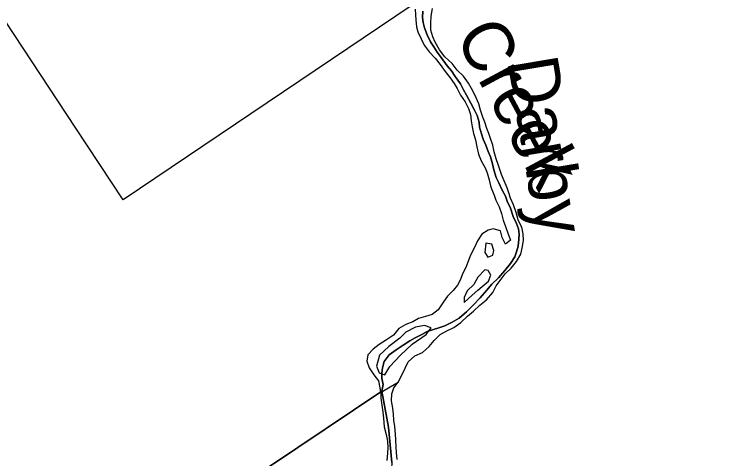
# Model space of a CAD drawing. Extents: x 114604 to 551442, y 316898 to 567001.
# Drawn here: x 137786 to 144908, y 373907 to 378326 of the extents above; entities that cross this region are included whole.
import ezdxf

# ---------------------------------------------------------------- set-up
doc = ezdxf.new("R2010")
doc.units = 0
for name, color, linetype in [('DV_X_County_Line', 7, 'Continuous'), ('GE_P_Alignment_100_Stations', 7, 'Continuous'), ('GE_P_Alignment_500_Distances', 7, 'Continuous'), ('RD_P_GR_Rt', 7, 'Continuous'), ('RS_Raster1', 7, 'Continuous')]:
    doc.layers.add(name, color=color, linetype=linetype)

msp = doc.modelspace()

# ---------------------------------------------------------------- linework, layer by layer
at = {"layer": 'DV_X_County_Line'}
for points in [[(141775.3, 378377), (141781.2, 378322.9), (141783.1, 378272.8), (141788.9, 378202.7), (141802.8, 378152.6), (141834.7, 378082.4), (141866.5, 378018.3), (141914.4, 377954.1), (141976.3, 377891.9), (142024.1, 377827.8), (142076, 377757.6), (142123.8, 377693.4), (142163.7, 377639.2), (142193.6, 377587.1), (142227.4, 377523), (142273.3, 377456.8), (142307.1, 377390.6), (142327, 377330.5), (142332.9, 377268.4), (142342.7, 377208.3), (142358.6, 377140.2), (142378.5, 377078), (142390.3, 377009.9), (142406.1, 376935.8), (142432, 376869.6), (142471.8, 376801.4), (142493.7, 376751.3), (142511.6, 376681.2), (142525.4, 376619.1), (142537.4, 376591)], [(142838.5, 376208), (142832.6, 376218), (142800.7, 376282.2), (142782.9, 376356.3), (142755, 376432.5), (142725.2, 376498.6), (142707.3, 376550.7), (142693.4, 376600.8), (142663.6, 376671), (142635.7, 376733.1), (142603.9, 376833.3), (142584, 376889.4), (142564.2, 376959.6), (142550.3, 377025.7), (142526.5, 377091.8), (142510.6, 377142), (142490.7, 377192.1), (142470.8, 377254.2), (142450.9, 377304.3), (142427.1, 377374.5), (142409.2, 377436.6), (142373.4, 377518.8), (142335.6, 377588.9), (142307.7, 377641.1), (142257.8, 377711.3), (142194, 377771.4), (142144.1, 377837.6), (142072.3, 377903.8), (142018.4, 377972), (141976.6, 378050.2), (141952.7, 378102.3), (141932.9, 378170.5), (141933, 378234.6), (141937.2, 378306.7), (141947.3, 378384.8)], [(142537.4, 376591), (142561.2, 376526.9), (142579.1, 376476.8), (142611, 376412.6), (142634.8, 376346.5), (142652.7, 376280.3), (142676.6, 376216.2), (142700.4, 376150.1), (142724.3, 376081.9), (142674.2, 376041.9), (142642.3, 376106.1), (142624.5, 376174.2), (142552.5, 376194.3), (142502.5, 376178.4), (142438.4, 376138.4), (142398.3, 376074.3), (142368.1, 376008.3), (142326, 375930.2), (142299.8, 375860.1), (142281.7, 375808), (142247.6, 375746), (142227.5, 375687.9), (142197.4, 375633.9), (142155.2, 375579.8), (142099.1, 375523.8), (142057, 375465.8), (142004.8, 375387.7), (141946.7, 375341.7), (141878.7, 375319.8), (141810.7, 375299.8), (141754.6, 375267.9), (141682.5, 375241.9), (141614.5, 375201.9), (141560.3, 375135.9), (141490.2, 375087.9), (141418.1, 375041.9), (141358, 374995.9), (141303.9, 374939.9), (141293.8, 374877.8), (141319.7, 374809.7), (141363.5, 374739.5), (141411.4, 374681.4), (141423.2, 374613.3), (141433.1, 374561.2), (141435, 374509.1), (141442.9, 374441), (141454.7, 374370.9), (141460.6, 374310.8), (141468.4, 374224.6), (141488.2, 374148.5), (141502.1, 374082.4), (141504, 374018.3), (141499.9, 373962.2), (141493.7, 373888.1)], [(142537.4, 376591), (142561.2, 376526.9), (142579.1, 376476.8), (142611, 376412.6), (142634.8, 376346.5), (142652.7, 376280.3), (142676.6, 376216.2), (142700.4, 376150.1), (142724.3, 376081.9), (142674.2, 376041.9), (142642.3, 376106.1), (142624.5, 376174.2), (142552.5, 376194.3), (142502.5, 376178.4), (142438.4, 376138.4), (142398.3, 376074.3), (142368.1, 376008.3), (142326, 375930.2), (142299.8, 375860.1), (142281.7, 375808), (142247.6, 375746), (142227.5, 375687.9), (142197.4, 375633.9), (142155.2, 375579.8), (142099.1, 375523.8), (142057, 375465.8), (142004.8, 375387.7), (141946.7, 375341.7), (141878.7, 375319.8), (141810.7, 375299.8), (141754.6, 375267.9), (141682.5, 375241.9), (141614.5, 375201.9), (141560.3, 375135.9), (141490.2, 375087.9), (141418.1, 375041.9), (141358, 374995.9), (141303.9, 374939.9), (141293.8, 374877.8), (141319.7, 374809.7), (141363.5, 374739.5), (141411.4, 374681.4), (141423.2, 374613.3), (141431, 374564)], [(141431, 374564), (141607.3, 374669.1), (141643.5, 374739.2), (141675.6, 374807.2), (141705.8, 374871.3), (141771.9, 374931.3), (141847.9, 374963.3), (141916.1, 375021.3), (141964.2, 375081.3), (142026.3, 375143.3), (142092.4, 375177.3), (142162.4, 375211.3), (142230.5, 375261.2), (142296.7, 375323.3), (142356.8, 375375.3), (142418.9, 375435.3), (142487, 375487.3), (142549.2, 375559.3), (142581.3, 375625.4), (142673.6, 375745.4), (142731.7, 375801.5), (142783.8, 375867.5), (142828, 375941.6), (142846.1, 376017.7), (142856.3, 376079.8), (142850.4, 376141.9), (142838.5, 376208)], [(141597.7, 373898), (141591.9, 373968.1), (141588, 374022.2), (141584.1, 374094.3), (141582.2, 374150.4), (141572.4, 374228.5), (141564.5, 374288.6), (141560.7, 374350.7), (141552.8, 374410.8), (141540.9, 374480.9), (141545.1, 374551), (141565.2, 374613.1), (141607.3, 374669.1), (141643.5, 374739.2), (141675.6, 374807.2), (141705.8, 374871.3), (141771.9, 374931.3), (141847.9, 374963.3), (141916.1, 375021.3), (141964.2, 375081.3), (142026.3, 375143.3), (142092.4, 375177.3), (142162.4, 375211.3), (142230.5, 375261.2), (142296.7, 375323.3), (142356.8, 375375.3), (142418.9, 375435.3), (142487, 375487.3), (142549.2, 375559.3), (142581.3, 375625.4), (142673.6, 375745.4), (142731.7, 375801.5), (142783.8, 375867.5), (142828, 375941.6), (142846.1, 376017.7), (142856.3, 376079.8), (142850.4, 376141.9), (142838.5, 376208)], [(142480.2, 376050.2), (142470, 375958), (142499.9, 375909.9), (142550, 375929.9)], [(142550, 375929.9), (142560.1, 375978), (142540.2, 376040.1), (142480.2, 376050.2)], [(142469.7, 375783.8), (142399.5, 375711.7), (142361.3, 375639.7), (142295.2, 375577.7), (142265.1, 375509.6), (142263, 375461.5), (142343.1, 375533.5)], [(142343.1, 375533.5), (142399.2, 375581.5), (142505.4, 375671.5), (142529.5, 375731.6), (142501.6, 375777.7), (142469.7, 375783.8)], [(141934.5, 375207.5), (141868.5, 375231.7), (141780.5, 375215.7), (141682.4, 375165.8), (141622.3, 375105.8), (141514.1, 375021.8), (141421.9, 374937.8), (141391.7, 374827.6), (141417.5, 374759.5), (141475.5, 374741.4)], [(141475.5, 374741.4), (141523.7, 374823.5), (141629.9, 374935.5), (141746.1, 375047.5), (141886.3, 375141.5), (141934.5, 375207.5)]]:
    msp.add_lwpolyline(points, dxfattribs=at)
at = {"layer": 'GE_P_Alignment_100_Stations'}
msp.add_lwpolyline([(141900, 378522), (138869.7, 376481.3), (138398.6, 377195.1), (137520.2, 378525.7)], dxfattribs=at)
at = {"layer": 'GE_P_Alignment_500_Distances'}
for points in [[(141852.6, 378358.8), (141848.7, 378296.5), (141856.8, 378246.3), (141868.9, 378192.1), (141895.1, 378121.8), (141929.4, 378051.6), (141961.6, 378001.5), (141995.8, 377949.3), (142034.1, 377897.1), (142096.5, 377814.9), (142136.8, 377764.8), (142175.1, 377708.6), (142227.4, 377636.4), (142257.6, 377576.2), (142285.8, 377522.1), (142330.2, 377441.8), (142366.4, 377373.6), (142394.6, 377321.4), (142412.8, 377255.2), (142416.9, 377205), (142437, 377136.7), (142453.2, 377086.5), (142481.4, 377024.3), (142503.6, 376962.1), (142525.8, 376907.9), (142545.9, 376839.7), (142560.1, 376779.4), (142582.3, 376705.1), (142610.5, 376649), (142640.7, 376584.7), (142675, 376518.5), (142691.1, 376468.3), (142725.3, 376398.1), (142751.6, 376315.8), (142785.8, 376247.6), (142804, 376193.4), (142812.1, 376141.2), (142808.1, 376088.9), (142802.1, 376020.6), (142786.1, 375964.3), (142768.1, 375914.1), (142725.9, 375849.7), (142669.7, 375777.3), (142605.4, 375704.8), (142541.1, 375644.4), (142484.9, 375580), (142422.6, 375505.5), (142352.3, 375435), (142286, 375366.6), (142215.7, 375306.1), (142145.4, 375263.8), (142071, 375229.4), (142020.7, 375211.3), (141950.3, 375189), (141896.1, 375170.8), (141843.8, 375142.5), (141777.5, 375108.2), (141723.2, 375078), (141656.9, 375035.6), (141588.6, 374989.2), (141518.2, 374940.9), (141468, 374874.5), (141452, 374810.2), (141444, 374757.9), (141446.1, 374705.7), (141458.2, 374645.5), (141444.1, 374577.2), (136968.4, 371581.2)], [(141544.1, 373869.4), (141509.7, 374219), (141444.1, 374577.2), (141458.2, 374645.5), (141446.1, 374705.7), (141444, 374757.9), (141452, 374810.2), (141468, 374874.5), (141518.2, 374940.9), (141588.6, 374989.2), (141656.9, 375035.6), (141723.2, 375078), (141777.5, 375108.2), (141843.8, 375142.5), (141896.1, 375170.8), (141950.3, 375189), (142020.7, 375211.3), (142071, 375229.4), (142145.4, 375263.8), (142215.7, 375306.1), (142286, 375366.6), (142352.3, 375435), (142422.6, 375505.5), (142484.9, 375580), (142541.1, 375644.4), (142605.4, 375704.8), (142669.7, 375777.3), (142725.9, 375849.7), (142768.1, 375914.1), (142786.1, 375964.3), (142802.1, 376020.6), (142808.1, 376088.9), (142812.1, 376141.2), (142804, 376193.4), (142785.8, 376247.6), (142751.6, 376315.8), (142725.3, 376398.1), (142691.1, 376468.3), (142675, 376518.5), (142640.7, 376584.7), (142610.5, 376649), (142582.3, 376705.1), (142560.1, 376779.4), (142545.9, 376839.7), (142525.8, 376907.9), (142503.6, 376962.1), (142481.4, 377024.3), (142453.2, 377086.5), (142437, 377136.7), (142416.9, 377205), (142412.8, 377255.2), (142394.6, 377321.4), (142366.4, 377373.6), (142330.2, 377441.8), (142285.8, 377522.1), (142257.6, 377576.2), (142227.4, 377636.4), (142175.1, 377708.6), (142136.8, 377764.8), (142096.5, 377814.9), (142034.1, 377897.1), (141995.8, 377949.3), (141961.6, 378001.5), (141929.4, 378051.6), (141895.1, 378121.8), (141868.9, 378192.1), (141856.8, 378246.3), (141848.7, 378296.5), (141852.6, 378358.8)], [(136711.7, 350199.2), (136368.2, 355174.3), (136125.6, 359790), (135993.5, 361781.9), (135755.1, 365552.2), (135737.9, 366111.8), (135421.8, 370605.4), (136006.5, 370979.4), (136968.4, 371581.2), (141444.1, 374577.2), (141509.7, 374219), (141544.1, 373869.4), (141529.2, 373631.9), (141501.4, 373413.8), (141428, 373267.9), (141184.5, 372989.4), (143664.1, 371809.5), (146990, 369444.6), (153829.1, 364581.7)]]:
    msp.add_lwpolyline(points, dxfattribs=at)
at = {"layer": 'RS_Raster1'}
for points in [[(141852.6, 378358.8), (141848.7, 378296.5), (141856.8, 378246.3), (141868.9, 378192.1), (141895.1, 378121.8), (141929.4, 378051.6), (141961.6, 378001.5), (141995.8, 377949.3), (142034.1, 377897.1), (142096.5, 377814.9), (142136.8, 377764.8), (142175.1, 377708.6), (142227.4, 377636.4), (142257.6, 377576.2), (142285.8, 377522.1), (142330.2, 377441.8), (142366.4, 377373.6), (142394.6, 377321.4), (142412.8, 377255.2), (142416.9, 377205), (142437, 377136.7), (142453.2, 377086.5), (142481.4, 377024.3), (142503.6, 376962.1), (142525.8, 376907.9), (142545.9, 376839.7), (142560.1, 376779.4), (142582.3, 376705.1), (142610.5, 376649), (142640.7, 376584.7), (142675, 376518.5), (142691.1, 376468.3), (142725.3, 376398.1), (142751.6, 376315.8), (142785.8, 376247.6), (142804, 376193.4), (142812.1, 376141.2), (142808.1, 376088.9), (142802.1, 376020.6), (142786.1, 375964.3), (142768.1, 375914.1), (142725.9, 375849.7), (142669.7, 375777.3), (142605.4, 375704.8), (142541.1, 375644.4), (142484.9, 375580), (142422.6, 375505.5), (142352.3, 375435), (142286, 375366.6), (142215.7, 375306.1), (142145.4, 375263.8), (142071, 375229.4), (142020.7, 375211.3), (141950.3, 375189), (141896.1, 375170.8), (141843.8, 375142.5), (141777.5, 375108.2), (141723.2, 375078), (141656.9, 375035.6), (141588.6, 374989.2), (141518.2, 374940.9), (141468, 374874.5), (141452, 374810.2), (141444, 374757.9), (141446.1, 374705.7), (141458.2, 374645.5), (141444.1, 374577.2), (136968.4, 371581.2)], [(136968.4, 371581.2), (141444.1, 374577.2), (141458.2, 374645.5), (141446.1, 374705.7), (141444, 374757.9), (141452, 374810.2), (141468, 374874.5), (141518.2, 374940.9), (141588.6, 374989.2), (141656.9, 375035.6), (141723.2, 375078), (141777.5, 375108.2), (141843.8, 375142.5), (141896.1, 375170.8), (141950.3, 375189), (142020.7, 375211.3), (142071, 375229.4), (142145.4, 375263.8), (142215.7, 375306.1), (142286, 375366.6), (142352.3, 375435), (142422.6, 375505.5), (142484.9, 375580), (142541.1, 375644.4), (142605.4, 375704.8), (142669.7, 375777.3), (142725.9, 375849.7), (142768.1, 375914.1), (142786.1, 375964.3), (142802.1, 376020.6), (142808.1, 376088.9), (142812.1, 376141.2), (142804, 376193.4), (142785.8, 376247.6), (142751.6, 376315.8), (142725.3, 376398.1), (142691.1, 376468.3), (142675, 376518.5), (142640.7, 376584.7), (142610.5, 376649), (142582.3, 376705.1), (142560.1, 376779.4), (142545.9, 376839.7), (142525.8, 376907.9), (142503.6, 376962.1), (142481.4, 377024.3), (142453.2, 377086.5), (142437, 377136.7), (142416.9, 377205), (142412.8, 377255.2), (142394.6, 377321.4), (142366.4, 377373.6), (142330.2, 377441.8), (142285.8, 377522.1), (142257.6, 377576.2), (142227.4, 377636.4), (142175.1, 377708.6), (142136.8, 377764.8), (142096.5, 377814.9), (142034.1, 377897.1), (141995.8, 377949.3), (141961.6, 378001.5), (141929.4, 378051.6), (141895.1, 378121.8), (141868.9, 378192.1), (141856.8, 378246.3), (141848.7, 378296.5), (141852.6, 378358.8)]]:
    msp.add_lwpolyline(points, dxfattribs=at)

# ---------------------------------------------------------------- texts
at = {"layer": 'RD_P_GR_Rt'}
for s, height, rotation, p in [('Creek', 500.18, 298.218, (142166.2, 378114.4)), ('Darby', 500.25, 279.521, (142693.6, 377865.3))]:
    msp.add_text(s, height=height, rotation=rotation, dxfattribs=at).set_placement(p)

doc.saveas('drawing.dxf')
